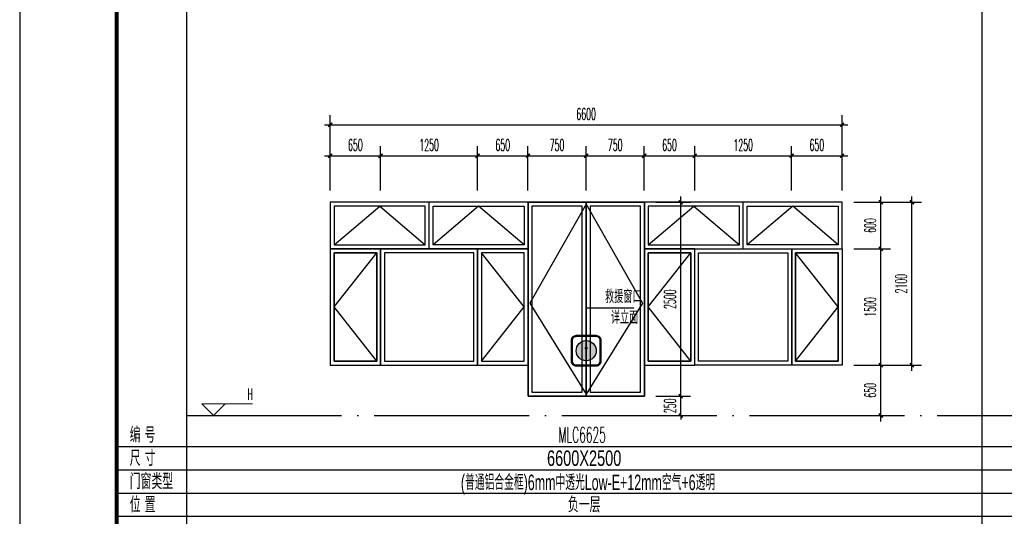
# Model space of a CAD drawing. Extents: x 1779708 to 7299578, y -1121471 to 88434.
# Tile 778 of 1056: x 6559923 to 6572619, y -1033240 to -1026835. Entities that reach past the tile are written whole.
import ezdxf
from ezdxf.enums import TextEntityAlignment as Align

# ---------------------------------------------------------------- set-up
doc = ezdxf.new("R2010")
doc.units = 0
doc.header["$LTSCALE"] = 1000
doc.header["$MEASUREMENT"] = 0
doc.linetypes.add('DOTE', pattern=[2.42, 2, -0.2, 0.02, -0.2])
doc.layers.get('0').update_dxf_attribs({"linetype": 'CONTINUOUS'})
doc.layers.get('Defpoints').update_dxf_attribs({"linetype": 'CONTINUOUS'})
doc.layers.add('DIM_ELEV', color=3, linetype='CONTINUOUS', lineweight=13)
for name, color, linetype in [('DIM_LEAD', 3, 'CONTINUOUS'), ('DOTE', 1, 'DOTE'), ('NONE', 7, 'CONTINUOUS'), ('PUB_DIM', 3, 'CONTINUOUS'), ('PUB_TAB', 7, 'CONTINUOUS'), ('PUB_TEXT', 7, 'CONTINUOUS'), ('PUB_TITLE', 4, 'CONTINUOUS'), ('WINDOW', 2, 'CONTINUOUS'), ('可见线', 6, 'CONTINUOUS'), ('填充', 251, 'CONTINUOUS'), ('建筑', 31, 'CONTINUOUS'), ('立面细线', 114, 'CONTINUOUS')]:
    doc.layers.add(name, color=color, linetype=linetype)
doc.styles.add('_TCH_DIM', font='SIMPLEX.shx', dxfattribs={"width": 0.7, "bigfont": 'GBCBIG.shx'})
doc.styles.add('_TCH_DIM_T3', font='SIMPLEX.shx', dxfattribs={"width": 0.494118, "bigfont": 'GBCBIG.shx'})
doc.styles.add('dim_font', font='SIMPLEX.shx', dxfattribs={"width": 0.8})
doc.styles.add('华正字体', font='huazheng.shx', dxfattribs={"width": 0.7, "bigfont": 'hztxt.shx'})
doc.dimstyles.new('_TCH_ARCH&&50', dxfattribs={"dimtxt": 148.75, "dimasz": 50, "dimexe": 125, "dimexo": 150, "dimgap": 63.125, "dimtad": 1, "dimdec": 0, "dimzin": 0, "dimdsep": 46, "dimtxsty": '_TCH_DIM_T3', "dimblk": 'ARCHTICK', "dimcen": 0.09, "dimdle": 75, "dimclrt": 7, "dimazin": 2, "dimtfac": 1, "dimtdec": 0, "dimtix": 1, "dimtmove": 2, "dimatfit": 3, "dimfxl": 250, "dimtolj": 1, "dimtzin": 0, "dimarcsym": 0})

# ---------------------------------------------------------------- blocks, each defined once
blk = doc.blocks.new('A$C3D8761CE')
at = {"layer": 'PUB_TITLE'}
blk.add_lwpolyline([(0, 0), (84100, 0), (84100, 59400), (0, 59400)], close=True, dxfattribs=at)
at = {"layer": 'PUB_TITLE', "const_width": 100}
blk.add_lwpolyline([(2500, 1000), (83100, 1000), (83100, 58400), (2500, 58400)], close=True, dxfattribs=at)
blk = doc.blocks.new('A$C718D67BF')
at = {"layer": '建筑'}
h = blk.add_hatch(color=1, dxfattribs=at)
h.dxf.hatch_style = 1
edge = h.paths.add_edge_path()
edge.add_arc((778, 778), 518, 0, 360)
for points in [[(259, 0), (1296, 0, 0.414214), (1555, 259), (1555, 1296, 0.414214), (1296, 1555), (259, 1555, 0.414214), (0, 1296), (0, 259, 0.414214)], [(259, 52), (1296, 52, 0.414214), (1503, 259), (1503, 1296, 0.414214), (1296, 1503), (259, 1503, 0.414214), (52, 1296), (52, 259, 0.414214)]]:
    blk.add_lwpolyline(points, format="xyb", close=True, dxfattribs=at)
at = {"layer": '建筑', "color": 1}
blk.add_circle((778, 778), 518, dxfattribs=at)
blk = doc.blocks.new('_ArchTick')
at = {"color": 0, "linetype": 'ByBlock', "const_width": 0.4}
blk.add_lwpolyline([(-0.5, -0.5), (0.5, 0.5)], dxfattribs=at)
blk = doc.blocks.new('*D4367')
at = {"layer": 'Defpoints', "color": 0, "transparency": 16777216}
for p in [(6564577, -1028590), (6563927, -1029190), (6564577, -1029190)]:
    blk.add_point(p, dxfattribs=at)
at = {"layer": 'PUB_DIM', "color": 0, "lineweight": -2, "transparency": 16777216}
for p, q in [((6563927, -1029040), (6563927, -1028465)), ((6564577, -1029040), (6564577, -1028465)), ((6563852, -1028590), (6564652, -1028590))]:
    blk.add_line(p, q, dxfattribs=at)
at = {"layer": 'PUB_DIM', "color": 0, "lineweight": -2, "transparency": 16777216, "xscale": 50, "yscale": 50, "zscale": 50, "rotation": 180}
blk.add_blockref('_ArchTick', (6563927, -1028590), dxfattribs=at)
at = {"layer": 'PUB_DIM', "color": 0, "lineweight": -2, "transparency": 16777216, "xscale": 50, "yscale": 50, "zscale": 50}
blk.add_blockref('_ArchTick', (6564577, -1028590), dxfattribs=at)
at = {"layer": 'PUB_DIM', "color": 7, "transparency": 16777216, "insert": (6564252, -1028452), "char_height": 148.8, "attachment_point": 5, "style": '_TCH_DIM_T3'}
blk.add_mtext('\\A1;650', dxfattribs=at)
blk = doc.blocks.new('*D4368')
at = {"layer": 'Defpoints', "color": 0, "transparency": 16777216}
for p in [(6565827, -1028590), (6564577, -1029190), (6565827, -1029190)]:
    blk.add_point(p, dxfattribs=at)
at = {"layer": 'PUB_DIM', "color": 0, "lineweight": -2, "transparency": 16777216}
for p, q in [((6564577, -1029040), (6564577, -1028465)), ((6565827, -1029040), (6565827, -1028465)), ((6564502, -1028590), (6565902, -1028590))]:
    blk.add_line(p, q, dxfattribs=at)
at = {"layer": 'PUB_DIM', "color": 0, "lineweight": -2, "transparency": 16777216, "xscale": 50, "yscale": 50, "zscale": 50, "rotation": 180}
blk.add_blockref('_ArchTick', (6564577, -1028590), dxfattribs=at)
at = {"layer": 'PUB_DIM', "color": 0, "lineweight": -2, "transparency": 16777216, "xscale": 50, "yscale": 50, "zscale": 50}
blk.add_blockref('_ArchTick', (6565827, -1028590), dxfattribs=at)
at = {"layer": 'PUB_DIM', "color": 7, "transparency": 16777216, "insert": (6565202, -1028452), "char_height": 148.8, "attachment_point": 5, "style": '_TCH_DIM_T3'}
blk.add_mtext('\\A1;1250', dxfattribs=at)
blk = doc.blocks.new('*D4369')
at = {"layer": 'Defpoints', "color": 0, "transparency": 16777216}
for p in [(6566477, -1028590), (6565827, -1029190), (6566477, -1029190)]:
    blk.add_point(p, dxfattribs=at)
at = {"layer": 'PUB_DIM', "color": 0, "lineweight": -2, "transparency": 16777216}
for p, q in [((6565827, -1029040), (6565827, -1028465)), ((6566477, -1029040), (6566477, -1028465)), ((6565752, -1028590), (6566552, -1028590))]:
    blk.add_line(p, q, dxfattribs=at)
at = {"layer": 'PUB_DIM', "color": 0, "lineweight": -2, "transparency": 16777216, "xscale": 50, "yscale": 50, "zscale": 50, "rotation": 180}
blk.add_blockref('_ArchTick', (6565827, -1028590), dxfattribs=at)
at = {"layer": 'PUB_DIM', "color": 0, "lineweight": -2, "transparency": 16777216, "xscale": 50, "yscale": 50, "zscale": 50}
blk.add_blockref('_ArchTick', (6566477, -1028590), dxfattribs=at)
at = {"layer": 'PUB_DIM', "color": 7, "transparency": 16777216, "insert": (6566152, -1028452), "char_height": 148.8, "attachment_point": 5, "style": '_TCH_DIM_T3'}
blk.add_mtext('\\A1;650', dxfattribs=at)
blk = doc.blocks.new('*D4370')
at = {"layer": 'Defpoints', "color": 0, "transparency": 16777216}
for p in [(6567227, -1028590), (6566477, -1029190), (6567227, -1029190)]:
    blk.add_point(p, dxfattribs=at)
at = {"layer": 'PUB_DIM', "color": 0, "lineweight": -2, "transparency": 16777216}
for p, q in [((6566477, -1029040), (6566477, -1028465)), ((6567227, -1029040), (6567227, -1028465)), ((6566402, -1028590), (6567302, -1028590))]:
    blk.add_line(p, q, dxfattribs=at)
at = {"layer": 'PUB_DIM', "color": 0, "lineweight": -2, "transparency": 16777216, "xscale": 50, "yscale": 50, "zscale": 50, "rotation": 180}
blk.add_blockref('_ArchTick', (6566477, -1028590), dxfattribs=at)
at = {"layer": 'PUB_DIM', "color": 0, "lineweight": -2, "transparency": 16777216, "xscale": 50, "yscale": 50, "zscale": 50}
blk.add_blockref('_ArchTick', (6567227, -1028590), dxfattribs=at)
at = {"layer": 'PUB_DIM', "color": 7, "transparency": 16777216, "insert": (6566852, -1028452), "char_height": 148.8, "attachment_point": 5, "style": '_TCH_DIM_T3'}
blk.add_mtext('\\A1;750', dxfattribs=at)
blk = doc.blocks.new('*D4371')
at = {"layer": 'Defpoints', "color": 0, "transparency": 16777216}
for p in [(6567977, -1028590), (6567227, -1029190), (6567977, -1029190)]:
    blk.add_point(p, dxfattribs=at)
at = {"layer": 'PUB_DIM', "color": 0, "lineweight": -2, "transparency": 16777216}
for p, q in [((6567227, -1029040), (6567227, -1028465)), ((6567977, -1029040), (6567977, -1028465)), ((6567152, -1028590), (6568052, -1028590))]:
    blk.add_line(p, q, dxfattribs=at)
at = {"layer": 'PUB_DIM', "color": 0, "lineweight": -2, "transparency": 16777216, "xscale": 50, "yscale": 50, "zscale": 50, "rotation": 180}
blk.add_blockref('_ArchTick', (6567227, -1028590), dxfattribs=at)
at = {"layer": 'PUB_DIM', "color": 0, "lineweight": -2, "transparency": 16777216, "xscale": 50, "yscale": 50, "zscale": 50}
blk.add_blockref('_ArchTick', (6567977, -1028590), dxfattribs=at)
at = {"layer": 'PUB_DIM', "color": 7, "transparency": 16777216, "insert": (6567602, -1028452), "char_height": 148.8, "attachment_point": 5, "style": '_TCH_DIM_T3'}
blk.add_mtext('\\A1;750', dxfattribs=at)
blk = doc.blocks.new('*D4372')
at = {"layer": 'Defpoints', "color": 0, "transparency": 16777216}
for p in [(6568627, -1028590), (6567977, -1029190), (6568627, -1029190)]:
    blk.add_point(p, dxfattribs=at)
at = {"layer": 'PUB_DIM', "color": 0, "lineweight": -2, "transparency": 16777216}
for p, q in [((6567977, -1029040), (6567977, -1028465)), ((6568627, -1029040), (6568627, -1028465)), ((6567902, -1028590), (6568702, -1028590))]:
    blk.add_line(p, q, dxfattribs=at)
at = {"layer": 'PUB_DIM', "color": 0, "lineweight": -2, "transparency": 16777216, "xscale": 50, "yscale": 50, "zscale": 50, "rotation": 180}
blk.add_blockref('_ArchTick', (6567977, -1028590), dxfattribs=at)
at = {"layer": 'PUB_DIM', "color": 0, "lineweight": -2, "transparency": 16777216, "xscale": 50, "yscale": 50, "zscale": 50}
blk.add_blockref('_ArchTick', (6568627, -1028590), dxfattribs=at)
at = {"layer": 'PUB_DIM', "color": 7, "transparency": 16777216, "insert": (6568302, -1028452), "char_height": 148.8, "attachment_point": 5, "style": '_TCH_DIM_T3'}
blk.add_mtext('\\A1;650', dxfattribs=at)
blk = doc.blocks.new('*D4373')
at = {"layer": 'Defpoints', "color": 0, "transparency": 16777216}
for p in [(6569877, -1028590), (6568627, -1029190), (6569877, -1029190)]:
    blk.add_point(p, dxfattribs=at)
at = {"layer": 'PUB_DIM', "color": 0, "lineweight": -2, "transparency": 16777216}
for p, q in [((6568627, -1029040), (6568627, -1028465)), ((6569877, -1029040), (6569877, -1028465)), ((6568552, -1028590), (6569952, -1028590))]:
    blk.add_line(p, q, dxfattribs=at)
at = {"layer": 'PUB_DIM', "color": 0, "lineweight": -2, "transparency": 16777216, "xscale": 50, "yscale": 50, "zscale": 50, "rotation": 180}
blk.add_blockref('_ArchTick', (6568627, -1028590), dxfattribs=at)
at = {"layer": 'PUB_DIM', "color": 0, "lineweight": -2, "transparency": 16777216, "xscale": 50, "yscale": 50, "zscale": 50}
blk.add_blockref('_ArchTick', (6569877, -1028590), dxfattribs=at)
at = {"layer": 'PUB_DIM', "color": 7, "transparency": 16777216, "insert": (6569252, -1028452), "char_height": 148.8, "attachment_point": 5, "style": '_TCH_DIM_T3'}
blk.add_mtext('\\A1;1250', dxfattribs=at)
blk = doc.blocks.new('*D4374')
at = {"layer": 'Defpoints', "color": 0, "transparency": 16777216}
for p in [(6570527, -1028590), (6569877, -1029190), (6570527, -1029190)]:
    blk.add_point(p, dxfattribs=at)
at = {"layer": 'PUB_DIM', "color": 0, "lineweight": -2, "transparency": 16777216}
for p, q in [((6569877, -1029040), (6569877, -1028465)), ((6570527, -1029040), (6570527, -1028465)), ((6569802, -1028590), (6570602, -1028590))]:
    blk.add_line(p, q, dxfattribs=at)
at = {"layer": 'PUB_DIM', "color": 0, "lineweight": -2, "transparency": 16777216, "xscale": 50, "yscale": 50, "zscale": 50, "rotation": 180}
blk.add_blockref('_ArchTick', (6569877, -1028590), dxfattribs=at)
at = {"layer": 'PUB_DIM', "color": 0, "lineweight": -2, "transparency": 16777216, "xscale": 50, "yscale": 50, "zscale": 50}
blk.add_blockref('_ArchTick', (6570527, -1028590), dxfattribs=at)
at = {"layer": 'PUB_DIM', "color": 7, "transparency": 16777216, "insert": (6570202, -1028452), "char_height": 148.8, "attachment_point": 5, "style": '_TCH_DIM_T3'}
blk.add_mtext('\\A1;650', dxfattribs=at)
blk = doc.blocks.new('*D4375')
at = {"layer": 'Defpoints', "color": 0, "transparency": 16777216}
for p in [(6567977, -1031690), (6568446, -1031690), (6567977, -1031940)]:
    blk.add_point(p, dxfattribs=at)
at = {"layer": 'PUB_DIM', "color": 0, "lineweight": -2, "transparency": 16777216}
for p, q in [((6568446, -1031690), (6568446, -1031640)), ((6568127, -1031690), (6568571, -1031690)), ((6568446, -1031940), (6568446, -1031690)), ((6568127, -1031940), (6568571, -1031940)), ((6568446, -1031940), (6568446, -1031990))]:
    blk.add_line(p, q, dxfattribs=at)
at = {"layer": 'PUB_DIM', "color": 0, "lineweight": -2, "transparency": 16777216, "xscale": 50, "yscale": 50, "zscale": 50}
for p, rotation in [((6568446, -1031690), 270), ((6568446, -1031940), 90)]:
    blk.add_blockref('_ArchTick', p, dxfattribs=dict(at, rotation=rotation))
at = {"layer": 'PUB_DIM', "color": 7, "transparency": 16777216, "insert": (6568308, -1031815), "char_height": 148.8, "attachment_point": 5, "rotation": 90, "style": '_TCH_DIM_T3'}
blk.add_mtext('\\A1;250', dxfattribs=at)
blk = doc.blocks.new('*D4376')
at = {"layer": 'Defpoints', "color": 0, "transparency": 16777216}
for p in [(6567977, -1029190), (6568446, -1029190), (6567977, -1031690)]:
    blk.add_point(p, dxfattribs=at)
at = {"layer": 'PUB_DIM', "color": 0, "lineweight": -2, "transparency": 16777216}
for p, q in [((6568446, -1031765), (6568446, -1029115)), ((6568127, -1029190), (6568571, -1029190)), ((6568127, -1031690), (6568571, -1031690))]:
    blk.add_line(p, q, dxfattribs=at)
at = {"layer": 'PUB_DIM', "color": 0, "lineweight": -2, "transparency": 16777216, "xscale": 50, "yscale": 50, "zscale": 50}
for p, rotation in [((6568446, -1029190), 90), ((6568446, -1031690), 270)]:
    blk.add_blockref('_ArchTick', p, dxfattribs=dict(at, rotation=rotation))
at = {"layer": 'PUB_DIM', "color": 7, "transparency": 16777216, "insert": (6568308, -1030440), "char_height": 148.8, "attachment_point": 5, "rotation": 90, "style": '_TCH_DIM_T3'}
blk.add_mtext('\\A1;2500', dxfattribs=at)
blk = doc.blocks.new('*D4377')
at = {"layer": 'Defpoints', "color": 0, "transparency": 16777216}
for p in [(6570527, -1028190), (6563927, -1029040), (6570527, -1029040)]:
    blk.add_point(p, dxfattribs=at)
at = {"layer": 'PUB_DIM', "color": 0, "lineweight": -2, "transparency": 16777216}
for p, q in [((6563927, -1028890), (6563927, -1028065)), ((6570527, -1028890), (6570527, -1028065)), ((6563852, -1028190), (6570602, -1028190))]:
    blk.add_line(p, q, dxfattribs=at)
at = {"layer": 'PUB_DIM', "color": 0, "lineweight": -2, "transparency": 16777216, "xscale": 50, "yscale": 50, "zscale": 50, "rotation": 180}
blk.add_blockref('_ArchTick', (6563927, -1028190), dxfattribs=at)
at = {"layer": 'PUB_DIM', "color": 0, "lineweight": -2, "transparency": 16777216, "xscale": 50, "yscale": 50, "zscale": 50}
blk.add_blockref('_ArchTick', (6570527, -1028190), dxfattribs=at)
at = {"layer": 'PUB_DIM', "color": 7, "transparency": 16777216, "insert": (6567227, -1028052), "char_height": 148.8, "attachment_point": 5, "style": '_TCH_DIM_T3'}
blk.add_mtext('\\A1;6600', dxfattribs=at)
blk = doc.blocks.new('*D4378')
at = {"layer": 'Defpoints', "color": 0, "transparency": 16777216}
for p in [(6570527, -1029190), (6571027, -1029190), (6570527, -1029790)]:
    blk.add_point(p, dxfattribs=at)
at = {"layer": 'PUB_DIM', "color": 0, "lineweight": -2, "transparency": 16777216}
for p, q in [((6571027, -1029865), (6571027, -1029115)), ((6570677, -1029190), (6571152, -1029190)), ((6570677, -1029790), (6571152, -1029790))]:
    blk.add_line(p, q, dxfattribs=at)
at = {"layer": 'PUB_DIM', "color": 0, "lineweight": -2, "transparency": 16777216, "xscale": 50, "yscale": 50, "zscale": 50}
for p, rotation in [((6571027, -1029190), 90), ((6571027, -1029790), 270)]:
    blk.add_blockref('_ArchTick', p, dxfattribs=dict(at, rotation=rotation))
at = {"layer": 'PUB_DIM', "color": 7, "transparency": 16777216, "insert": (6570890, -1029490), "char_height": 148.8, "attachment_point": 5, "rotation": 90, "style": '_TCH_DIM_T3'}
blk.add_mtext('\\A1;600', dxfattribs=at)
blk = doc.blocks.new('*D4379')
at = {"layer": 'Defpoints', "color": 0, "transparency": 16777216}
for p in [(6570527, -1029790), (6571027, -1029790), (6570527, -1031290)]:
    blk.add_point(p, dxfattribs=at)
at = {"layer": 'PUB_DIM', "color": 0, "lineweight": -2, "transparency": 16777216}
for p, q in [((6571027, -1031365), (6571027, -1029715)), ((6570677, -1029790), (6571152, -1029790)), ((6570677, -1031290), (6571152, -1031290))]:
    blk.add_line(p, q, dxfattribs=at)
at = {"layer": 'PUB_DIM', "color": 0, "lineweight": -2, "transparency": 16777216, "xscale": 50, "yscale": 50, "zscale": 50}
for p, rotation in [((6571027, -1029790), 90), ((6571027, -1031290), 270)]:
    blk.add_blockref('_ArchTick', p, dxfattribs=dict(at, rotation=rotation))
at = {"layer": 'PUB_DIM', "color": 7, "transparency": 16777216, "insert": (6570890, -1030540), "char_height": 148.8, "attachment_point": 5, "rotation": 90, "style": '_TCH_DIM_T3'}
blk.add_mtext('\\A1;1500', dxfattribs=at)
blk = doc.blocks.new('*D4380')
at = {"layer": 'Defpoints', "color": 0, "transparency": 16777216}
for p in [(6570527, -1031290), (6571027, -1031290), (6570527, -1031940)]:
    blk.add_point(p, dxfattribs=at)
at = {"layer": 'PUB_DIM', "color": 0, "lineweight": -2, "transparency": 16777216}
for p, q in [((6571027, -1032015), (6571027, -1031215)), ((6570677, -1031290), (6571152, -1031290)), ((6570677, -1031940), (6571152, -1031940))]:
    blk.add_line(p, q, dxfattribs=at)
at = {"layer": 'PUB_DIM', "color": 0, "lineweight": -2, "transparency": 16777216, "xscale": 50, "yscale": 50, "zscale": 50}
for p, rotation in [((6571027, -1031290), 90), ((6571027, -1031940), 270)]:
    blk.add_blockref('_ArchTick', p, dxfattribs=dict(at, rotation=rotation))
at = {"layer": 'PUB_DIM', "color": 7, "transparency": 16777216, "insert": (6570890, -1031615), "char_height": 148.8, "attachment_point": 5, "rotation": 90, "style": '_TCH_DIM_T3'}
blk.add_mtext('\\A1;650', dxfattribs=at)
blk = doc.blocks.new('*D4381')
at = {"layer": 'Defpoints', "color": 0, "transparency": 16777216}
for p in [(6570677, -1029190), (6571427, -1029190), (6570677, -1031290)]:
    blk.add_point(p, dxfattribs=at)
at = {"layer": 'PUB_DIM', "color": 0, "lineweight": -2, "transparency": 16777216}
for p, q in [((6571427, -1031365), (6571427, -1029115)), ((6570827, -1029190), (6571552, -1029190)), ((6570827, -1031290), (6571552, -1031290))]:
    blk.add_line(p, q, dxfattribs=at)
at = {"layer": 'PUB_DIM', "color": 0, "lineweight": -2, "transparency": 16777216, "xscale": 50, "yscale": 50, "zscale": 50}
for p, rotation in [((6571427, -1029190), 90), ((6571427, -1031290), 270)]:
    blk.add_blockref('_ArchTick', p, dxfattribs=dict(at, rotation=rotation))
at = {"layer": 'PUB_DIM', "color": 7, "transparency": 16777216, "insert": (6571289, -1030240), "char_height": 148.8, "attachment_point": 5, "rotation": 90, "style": '_TCH_DIM_T3'}
blk.add_mtext('\\A1;2100', dxfattribs=at)

msp = doc.modelspace()

# ---------------------------------------------------------------- linework, layer by layer
msp.add_line((6561173.1, -1019189.7), (6561173.1, -1047889.7))
at = {"layer": 'DIM_ELEV'}
for p, q in [((6562423.1, -1031939.7), (6562273.1, -1031789.7)), ((6562273.1, -1031789.7), (6562924.6, -1031789.7)), ((6562423.1, -1031939.7), (6562573.1, -1031789.7)), ((6562073.1, -1031939.7), (6562573.1, -1031939.7))]:
    msp.add_line(p, q, dxfattribs=at)
at = {"layer": 'DIM_LEAD'}
for p, q in [((6567227.5, -1031072.6), (6567227.5, -1030552.6)), ((6567227.5, -1030552.6), (6567840.3, -1030552.6))]:
    msp.add_line(p, q, dxfattribs=at)
at = {"layer": 'DIM_LEAD', "const_width": 20}
msp.add_lwpolyline([(6567227.5, -1031082.6, 1), (6567227.5, -1031062.6, 1)], format="xyb", close=True, dxfattribs=at)
at = {"layer": 'DOTE'}
msp.add_line((6562073.1, -1031939.7), (6597973.1, -1031939.7), dxfattribs=at)
at = {"layer": 'PUB_TAB'}
for p, q in [((6562073.1, -1019189.7), (6562073.1, -1047889.7)), ((6572330.2, -1019189.7), (6572330.2, -1047889.7)), ((6561173.1, -1032339.7), (6597973.1, -1032339.7)), ((6561173.1, -1032639.7), (6597973.1, -1032639.7)), ((6561173.1, -1032939.7), (6597973.1, -1032939.7)), ((6561173.1, -1033239.7), (6597973.1, -1033239.7))]:
    msp.add_line(p, q, dxfattribs=at)
at = {"layer": 'WINDOW'}
msp.add_line((6567227.5, -1031689.7), (6567227.5, -1029189.7), dxfattribs=at)
for points in [[(6563927.5, -1029789.7), (6566477.5, -1029789.7), (6566477.5, -1029189.7), (6563927.5, -1029189.7)], [(6563927.5, -1029789.7), (6565202.5, -1029789.7), (6565202.5, -1029189.7), (6563927.5, -1029189.7)], [(6566477.5, -1029189.7), (6567977.5, -1029189.7), (6567977.5, -1031689.7), (6566477.5, -1031689.7)], [(6567227.5, -1029189.7), (6566477.5, -1029189.7), (6566477.5, -1031689.7), (6567227.5, -1031689.7)], [(6567177.5, -1029239.7), (6566527.5, -1029239.7), (6566527.5, -1031639.7), (6567177.5, -1031639.7)], [(6567977.5, -1029189.7), (6567227.5, -1029189.7), (6567227.5, -1031689.7), (6567977.5, -1031689.7)], [(6567927.5, -1029239.7), (6567277.5, -1029239.7), (6567277.5, -1031639.7), (6567927.5, -1031639.7)], [(6567977.5, -1029789.7), (6570527.5, -1029789.7), (6570527.5, -1029189.7), (6567977.5, -1029189.7)], [(6567977.5, -1029789.7), (6569252.5, -1029789.7), (6569252.5, -1029189.7), (6567977.5, -1029189.7)], [(6563927.5, -1031289.7), (6564577.5, -1031289.7), (6564577.5, -1029789.7), (6563927.5, -1029789.7)], [(6564577.5, -1031289.7), (6565827.5, -1031289.7), (6565827.5, -1029789.7), (6564577.5, -1029789.7)], [(6565827.5, -1031289.7), (6566477.5, -1031289.7), (6566477.5, -1029789.7), (6565827.5, -1029789.7)], [(6567977.5, -1031289.7), (6568627.5, -1031289.7), (6568627.5, -1029789.7), (6567977.5, -1029789.7)], [(6569877.5, -1031289.7), (6568627.5, -1031289.7), (6568627.5, -1029789.7), (6569877.5, -1029789.7)], [(6569877.5, -1029789.7), (6570527.5, -1029789.7), (6570527.5, -1031289.7), (6569877.5, -1031289.7)]]:
    msp.add_lwpolyline(points, close=True, dxfattribs=at)
at = {"layer": '立面细线'}
for points in [[(6563977.5, -1029739.7), (6565152.5, -1029739.7), (6565152.5, -1029239.7), (6563977.5, -1029239.7)], [(6566427.5, -1029739.7), (6565252.5, -1029739.7), (6565252.5, -1029239.7), (6566427.5, -1029239.7)], [(6568027.5, -1029739.7), (6569202.5, -1029739.7), (6569202.5, -1029239.7), (6568027.5, -1029239.7)], [(6570477.5, -1029739.7), (6569302.5, -1029739.7), (6569302.5, -1029239.7), (6570477.5, -1029239.7)], [(6563977.5, -1031239.7), (6564527.5, -1031239.7), (6564527.5, -1029839.7), (6563977.5, -1029839.7)], [(6564627.5, -1031239.7), (6565777.5, -1031239.7), (6565777.5, -1029839.7), (6564627.5, -1029839.7)], [(6565877.5, -1031239.7), (6566427.5, -1031239.7), (6566427.5, -1029839.7), (6565877.5, -1029839.7)], [(6568027.5, -1031239.7), (6568577.5, -1031239.7), (6568577.5, -1029839.7), (6568027.5, -1029839.7)], [(6569827.5, -1031239.7), (6568677.5, -1031239.7), (6568677.5, -1029839.7), (6569827.5, -1029839.7)], [(6569927.5, -1029839.7), (6570477.5, -1029839.7), (6570477.5, -1031239.7), (6569927.5, -1031239.7)]]:
    msp.add_lwpolyline(points, close=True, dxfattribs=at)
for points in [[(6563977.5, -1029739.7), (6564565, -1029239.7), (6565152.5, -1029739.7)], [(6566427.5, -1029739.7), (6565840, -1029239.7), (6565252.5, -1029739.7)], [(6567227.5, -1029214.7), (6566502.5, -1030489.7), (6567227.5, -1031664.7)], [(6567227.5, -1029214.7), (6567952.5, -1030489.7), (6567227.5, -1031664.7)], [(6568027.5, -1029739.7), (6568615, -1029239.7), (6569202.5, -1029739.7)], [(6570477.5, -1029739.7), (6569890, -1029239.7), (6569302.5, -1029739.7)], [(6564527.5, -1031239.7), (6563977.5, -1031239.7), (6563977.5, -1029839.7), (6564527.5, -1029839.7), (6564527.5, -1031239.7), (6563977.5, -1030539.7), (6564527.5, -1029839.7)], [(6565877.5, -1031239.7), (6566427.5, -1031239.7), (6566427.5, -1029839.7), (6565877.5, -1029839.7), (6565877.5, -1031239.7), (6566427.5, -1030539.7), (6565877.5, -1029839.7)], [(6568577.5, -1031239.7), (6568027.5, -1031239.7), (6568027.5, -1029839.7), (6568577.5, -1029839.7), (6568577.5, -1031239.7), (6568027.5, -1030539.7), (6568577.5, -1029839.7)], [(6569927.5, -1031239.7), (6570477.5, -1031239.7), (6570477.5, -1029839.7), (6569927.5, -1029839.7), (6569927.5, -1031239.7), (6570477.5, -1030539.7), (6569927.5, -1029839.7)]]:
    msp.add_lwpolyline(points, dxfattribs=at)

# ---------------------------------------------------------------- block references
at = {"layer": '可见线', "xscale": 0.5, "yscale": 0.5, "zscale": 0.5}
msp.add_blockref('A$C3D8761CE', (6559923.1, -1048389.7), dxfattribs=at)
at = {"layer": '填充', "xscale": 0.25, "yscale": 0.25, "zscale": 0.25}
msp.add_blockref('A$C718D67BF', (6567033.1, -1031298.4), dxfattribs=at)

# ---------------------------------------------------------------- texts
at = {"layer": 'NONE', "style": 'dim_font', "width": 0.5}
msp.add_text('MLC6625', height=200, dxfattribs=at).set_placement((6566870.7, -1032288.4))
at = {"layer": 'PUB_TAB', "style": '华正字体', "width": 0.7}
for s, p in [('6600X2500', (6567201.6, -1032589.7)), ('负一层', (6567201.6, -1033189.7))]:
    msp.add_text(s, height=200, dxfattribs=at).set_placement(p, align=Align.CENTER)
at = {"layer": 'PUB_TEXT', "color": 7, "style": '_TCH_DIM', "width": 0.7}
for s, p in [('救援窗口', (6567469.8, -1030489)), ('详立面', (6567545.4, -1030759.6))]:
    msp.add_text(s, height=168.79, dxfattribs=at).set_placement(p)
at = {"layer": 'PUB_TEXT'}
for s, height, style, width, p in [('H', 148.8, '_TCH_DIM', 0.494118, (6562860.6, -1031739.6)), ('编 号', 200, '华正字体', 0.7, (6561342.1, -1032289.7)), ('尺 寸', 200, '华正字体', 0.7, (6561342.1, -1032589.7)), ('门窗类型', 200, '华正字体', 0.7, (6561342.1, -1032889.7)), ('位 置', 200, '华正字体', 0.7, (6561342.1, -1033189.7))]:
    msp.add_text(s, height=height, dxfattribs=dict(at, style=style, width=width)).set_placement(p)
at = {"layer": 'PUB_TEXT', "style": '华正字体', "width": 0.6}
msp.add_text('(普通铝合金框)6mm中透光Low-E+12mm空气+6透明', height=200, dxfattribs=at).set_placement((6567251.3, -1032902.2), align=Align.CENTER)

# ---------------------------------------------------------------- dimensions: what is measured, and where the dimension line sits
at = {"layer": 'PUB_DIM'}
for p1, p2, distance, picture, middle in [((6563927.5, -1029039.7), (6570527.5, -1029039.7), 849.9, '*D4377', (6567227.5, -1028052.3)), ((6563927.5, -1029189.7), (6564577.5, -1029189.7), 600.1, '*D4367', (6564252.5, -1028452)), ((6564577.5, -1029189.7), (6565827.5, -1029189.7), 600.1, '*D4368', (6565202.5, -1028452)), ((6565827.5, -1029189.7), (6566477.5, -1029189.7), 600.1, '*D4369', (6566152.5, -1028452)), ((6566477.5, -1029189.7), (6567227.5, -1029189.7), 600.1, '*D4370', (6566852.5, -1028452)), ((6567227.5, -1029189.7), (6567977.5, -1029189.7), 600.1, '*D4371', (6567602.5, -1028452)), ((6567977.5, -1029189.7), (6568627.5, -1029189.7), 600.1, '*D4372', (6568302.5, -1028452)), ((6568627.5, -1029189.7), (6569877.5, -1029189.7), 600.1, '*D4373', (6569252.5, -1028452)), ((6569877.5, -1029189.7), (6570527.5, -1029189.7), 600.1, '*D4374', (6570202.5, -1028452)), ((6567977.5, -1031689.7), (6567977.5, -1029189.7), -468.3, '*D4376', (6568308.2, -1030439.7)), ((6570527.5, -1029789.7), (6570527.5, -1029189.7), -499.6, '*D4378', (6570889.5, -1029489.7)), ((6570677.5, -1031289.7), (6570677.5, -1029189.7), -749.1, '*D4381', (6571289.1, -1030239.7)), ((6570527.5, -1031289.7), (6570527.5, -1029789.7), -499.6, '*D4379', (6570889.5, -1030539.7)), ((6570527.5, -1031939.7), (6570527.5, -1031289.7), -499.6, '*D4380', (6570889.5, -1031614.7)), ((6567977.5, -1031939.7), (6567977.5, -1031689.7), -468.3, '*D4375', (6568308.2, -1031814.7))]:
    dim = msp.add_aligned_dim(p1=p1, p2=p2, distance=distance, dimstyle='_TCH_ARCH&&50', dxfattribs=at)
    dim.commit()
    dim.dimension.update_dxf_attribs({"geometry": picture, "text_midpoint": middle})

doc.saveas('drawing.dxf')
